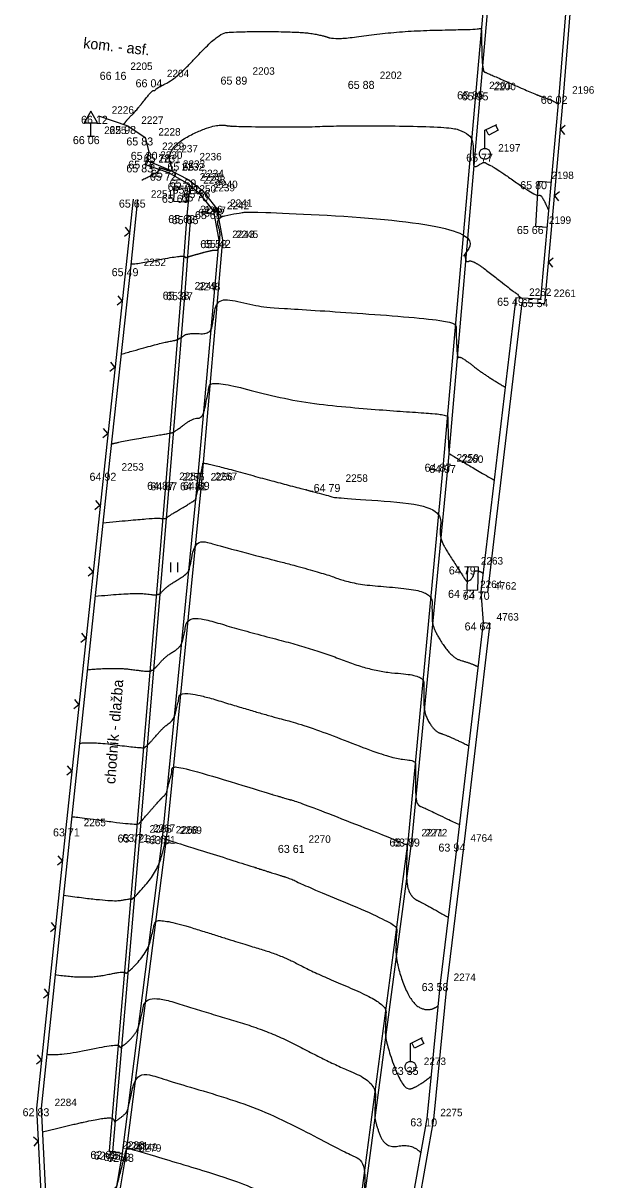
# Model space of a CAD drawing. Extents: x -704017 to -701500, y -1008977 to -1008450.
# Drawn here: x -701685.16 to -701663.76, y -1008748.42 to -1008705.05 of the extents above; entities that cross this region are included whole.
import ezdxf

# ---------------------------------------------------------------- set-up
doc = ezdxf.new("R2010")
doc.units = 0
for name, color, linetype in [('Z_body', 7, 'Continuous'), ('Z_body_cisla', 7, 'Continuous'), ('Z_body_vysky', 7, 'Continuous'), ('Z_chodnik', 7, 'Continuous'), ('Z_dopravni_znaceni', 7, 'Continuous'), ('Z_komunikace', 7, 'Continuous'), ('Z_obruby', 7, 'Continuous'), ('Z_oploceni', 7, 'Continuous'), ('Z_popis', 7, 'Continuous'), ('Z_site_znaky_nerozlisene', 7, 'Continuous'), ('Z_site_znaky_pilire', 7, 'Continuous'), ('Z_site_znaky_VO', 7, 'Continuous'), ('Z_vrstevnice_hlavni', 7, 'Continuous'), ('Z_vrstevnice_vedlejsi', 7, 'Continuous'), ('Z_vstupy', 7, 'Continuous')]:
    doc.layers.add(name, color=color, linetype=linetype)

# ---------------------------------------------------------------- blocks, each defined once
blk = doc.blocks.new('POINT_DISPLAY')
blk.add_line((0, 0), (0, 0))
blk = doc.blocks.new('Z212')
for p, q in [((-0.17, 0.17), (0, 0)), ((0, 0), (0.17, 0.17))]:
    blk.add_line(p, q)
blk = doc.blocks.new('Z306')
for p, q in [((-0.13, 0.17), (-0.13, -0.2)), ((0.13, 0.17), (0.13, -0.2))]:
    blk.add_line(p, q)
blk = doc.blocks.new('Z13')
for p, q in [((0, 0.88), (0.45, 1.1)), ((0, 0.2), (0, 0.88)), ((0.15, 0.7), (0.05, 0.9)), ((0.5, 0.88), (0.15, 0.7)), ((0.4, 1.07), (0.5, 0.88)), ((-0.2, 0.05), (-0.15, 0.15)), ((-0.2, -0.05), (-0.2, 0.05)), ((-0.15, 0.15), (-0.05, 0.2)), ((-0.05, 0.2), (0.05, 0.2)), ((0.05, 0.2), (0.15, 0.15)), ((0.15, 0.15), (0.2, 0.05)), ((0.2, 0.05), (0.2, -0.05)), ((-0.15, -0.15), (-0.2, -0.05)), ((-0.05, -0.2), (-0.15, -0.15)), ((0.05, -0.2), (-0.05, -0.2)), ((0.15, -0.15), (0.05, -0.2)), ((0.2, -0.05), (0.15, -0.15))]:
    blk.add_line(p, q)
blk = doc.blocks.new('Z527')
for p, q in [((0, 0.93), (-0.25, 0.5)), ((0.25, 0.5), (0, 0.93)), ((-0.25, 0.5), (0.25, 0.5)), ((0, 0), (0, 0.5)), ((-0.13, 0), (0.13, 0))]:
    blk.add_line(p, q)
blk = doc.blocks.new('Z608')
for p, q in [((0.25, 0.25), (-0.25, 0.25)), ((-0.25, 0.25), (-0.25, -0.25)), ((0.25, -0.25), (0.25, 0.25)), ((-0.25, -0.25), (0.25, -0.25))]:
    blk.add_line(p, q)

msp = doc.modelspace()

# ---------------------------------------------------------------- linework, layer by layer
at = {"layer": 'Z_chodnik'}
for p, q in [((-701678.91, -1008711.15), (-701679.02, -1008712.25)), ((-701679.02, -1008712.25), (-701679.23, -1008715.12)), ((-701679.23, -1008715.12), (-701679.81, -1008722.25)), ((-701679.81, -1008722.25), (-701680.92, -1008735.47)), ((-701680.92, -1008735.47), (-701681.94, -1008747.33)), ((-701681.94, -1008747.33), (-701681.81, -1008747.36)), ((-701681.81, -1008747.36), (-701681.45, -1008747.41))]:
    msp.add_line(p, q, dxfattribs=at)
at = {"layer": 'Z_komunikace'}
for p, q in [((-701667.07, -1008694.95), (-701668.19, -1008707.61)), ((-701668.19, -1008707.61), (-701669.41, -1008721.57)), ((-701682.34, -1008708.53), (-701681.23, -1008708.91)), ((-701681.23, -1008708.91), (-701680.59, -1008709.34)), ((-701680.59, -1008709.34), (-701680.45, -1008709.88)), ((-701680.45, -1008709.88), (-701680.52, -1008710.21)), ((-701680.52, -1008710.21), (-701679.67, -1008710.55)), ((-701679.67, -1008710.55), (-701678.97, -1008710.91)), ((-701678.97, -1008710.91), (-701678.45, -1008711.31)), ((-701678.45, -1008711.31), (-701677.9, -1008712.01)), ((-701677.9, -1008712.01), (-701677.68, -1008713.18)), ((-701677.68, -1008713.18), (-701678.47, -1008722.25)), ((-701669.41, -1008721.57), (-701670.73, -1008735.62)), ((-701678.47, -1008722.25), (-701679.79, -1008735.53)), ((-701679.79, -1008735.53), (-701681.31, -1008747.44)), ((-701670.73, -1008735.62), (-701672.65, -1008750.2)), ((-701681.31, -1008747.44), (-701682.65, -1008755.48))]:
    msp.add_line(p, q, dxfattribs=at)
at = {"layer": 'Z_obruby'}
for p, q in [((-701666.92, -1008694.96), (-701668.02, -1008707.65)), ((-701668.02, -1008707.65), (-701669.24, -1008721.62)), ((-701680.59, -1008710.35), (-701680.52, -1008710.21)), ((-701680.59, -1008710.35), (-701679.71, -1008710.66)), ((-701679.71, -1008710.66), (-701679.04, -1008711.04)), ((-701678.91, -1008711.15), (-701679.04, -1008711.04)), ((-701678.55, -1008711.44), (-701678.91, -1008711.15)), ((-701678.55, -1008711.44), (-701678.02, -1008712.1)), ((-701678.89, -1008712.29), (-701679.1, -1008715.14)), ((-701678.89, -1008712.29), (-701679.02, -1008712.25)), ((-701678.02, -1008712.1), (-701677.82, -1008713.19)), ((-701677.82, -1008713.19), (-701678.63, -1008722.27)), ((-701679.1, -1008715.14), (-701679.69, -1008722.27)), ((-701669.24, -1008721.62), (-701670.59, -1008735.62)), ((-701679.69, -1008722.27), (-701680.79, -1008735.45)), ((-701678.63, -1008722.27), (-701679.94, -1008735.5)), ((-701680.79, -1008735.45), (-701681.81, -1008747.36)), ((-701679.94, -1008735.5), (-701681.45, -1008747.41)), ((-701670.59, -1008735.62), (-701672.52, -1008750.23)), ((-701681.45, -1008747.41), (-701682.8, -1008755.48))]:
    msp.add_line(p, q, dxfattribs=at)
at = {"layer": 'Z_oploceni'}
for p, q in [((-701664.12, -1008695.93), (-701665.08, -1008707.78)), ((-701663.95, -1008695.95), (-701664.91, -1008707.79)), ((-701665.08, -1008707.78), (-701665.77, -1008715.4)), ((-701664.91, -1008707.79), (-701665.61, -1008715.58)), ((-701681.04, -1008711.65), (-701681.31, -1008714.22)), ((-701680.87, -1008711.67), (-701681.14, -1008714.24)), ((-701681.31, -1008714.22), (-701682.14, -1008721.89)), ((-701681.14, -1008714.24), (-701681.97, -1008721.91)), ((-701666.69, -1008715.35), (-701668, -1008726.37)), ((-701666.46, -1008715.54), (-701667.75, -1008726.4)), ((-701665.77, -1008715.4), (-701666.69, -1008715.35)), ((-701665.61, -1008715.58), (-701666.46, -1008715.54)), ((-701682.14, -1008721.89), (-701683.56, -1008735.22)), ((-701681.97, -1008721.91), (-701683.39, -1008735.24)), ((-701667.75, -1008726.4), (-701668, -1008726.37)), ((-701667.91, -1008727.52), (-701668.89, -1008735.81)), ((-701667.66, -1008727.55), (-701668.64, -1008735.84)), ((-701667.91, -1008727.52), (-701667.66, -1008727.55)), ((-701683.56, -1008735.22), (-701684.66, -1008745.73)), ((-701683.39, -1008735.24), (-701684.48, -1008745.73)), ((-701668.89, -1008735.81), (-701669.52, -1008741.04)), ((-701668.64, -1008735.84), (-701669.27, -1008741.07)), ((-701669.52, -1008741.04), (-701670.02, -1008746.11)), ((-701669.27, -1008741.07), (-701669.77, -1008746.14)), ((-701684.66, -1008745.73), (-701684.28, -1008753.26)), ((-701684.48, -1008745.73), (-701684.11, -1008753.25)), ((-701670.02, -1008746.11), (-701671.15, -1008752.41)), ((-701669.77, -1008746.14), (-701670.9, -1008752.44))]:
    msp.add_line(p, q, dxfattribs=at)
at = {"layer": 'Z_site_znaky_pilire'}
for p, q in [((-701665.85, -1008710.98), (-701665.95, -1008712.66)), ((-701665.85, -1008710.98), (-701665.37, -1008711.02)), ((-701665.95, -1008712.66), (-701665.53, -1008712.7)), ((-701668.5, -1008725.42), (-701668.53, -1008726.3)), ((-701668.5, -1008725.42), (-701668.1, -1008725.43)), ((-701668.1, -1008725.43), (-701668.13, -1008726.31)), ((-701668.53, -1008726.3), (-701668.13, -1008726.31))]:
    msp.add_line(p, q, dxfattribs=at)
at = {"layer": 'Z_vrstevnice_hlavni'}
for points in [[(-701681.389, -1008708.856), (-701681.276, -1008708.684), (-701680.91, -1008708.327), (-701680.331, -1008707.575), (-701680.219, -1008707.592), (-701680.145, -1008707.48), (-701679.414, -1008707.133), (-701677.87, -1008705.465), (-701677.285, -1008705.369), (-701674.815, -1008705.372), (-701673.929, -1008705.509), (-701673.45, -1008705.689), (-701671.014, -1008705.341), (-701668.101, -1008705.288), (-701667.98, -1008705.236), (-701667.978, -1008705.502), (-701667.951, -1008706.857), (-701667.776, -1008706.918), (-701665.92, -1008707.743), (-701665.302, -1008707.954), (-701665.15, -1008708.071), (-701665.128, -1008708.051), (-701665.109, -1008708.098)], [(-701681.854, -1008720.834), (-701681.493, -1008720.729), (-701679.662, -1008720.433), (-701679.625, -1008720.401), (-701679.537, -1008720.416), (-701678.789, -1008719.851), (-701678.416, -1008719.874), (-701678.23, -1008718.906), (-701678.135, -1008718.398), (-701674.94, -1008719.28), (-701671.365, -1008719.587), (-701669.248, -1008719.718), (-701669.243, -1008719.894), (-701669.203, -1008721.192), (-701669.188, -1008721.182), (-701669.093, -1008721.258), (-701667.503, -1008722.185)], [(-701683.05, -1008732.045), (-701682.495, -1008731.993), (-701680.65, -1008732.251), (-701680.545, -1008732.15), (-701680.515, -1008732.155), (-701679.863, -1008731.405), (-701679.514, -1008731.2), (-701679.353, -1008730.532), (-701679.242, -1008730.015), (-701676.228, -1008730.945), (-701674.501, -1008731.388), (-701671.37, -1008732.623), (-701670.454, -1008732.682), (-701670.444, -1008732.937), (-701670.453, -1008734.194), (-701670.32, -1008734.4), (-701670.197, -1008734.432), (-701668.806, -1008735.099)], [(-701684.269, -1008743.704), (-701683.8, -1008743.77), (-701681.594, -1008743.304), (-701681.519, -1008743.471), (-701681.473, -1008743.427), (-701681.22, -1008743.24), (-701680.87, -1008742.838), (-701680.741, -1008742.338), (-701680.543, -1008741.427), (-701678.388, -1008742.111), (-701675.829, -1008742.87), (-701673.643, -1008744.035), (-701671.932, -1008744.747), (-701671.972, -1008745.755), (-701671.987, -1008746.191), (-701671.594, -1008747.249), (-701670.588, -1008747.046), (-701670.251, -1008747.396)]]:
    msp.add_open_spline(points, degree=2, dxfattribs=at)
at = {"layer": 'Z_vrstevnice_vedlejsi'}
for points in [[(-701680.714, -1008710.937), (-701679.95, -1008710.575), (-701680.115, -1008710.435), (-701679.686, -1008710.594), (-701679.592, -1008710.59), (-701679.567, -1008710.505), (-701679.735, -1008710.042), (-701679.363, -1008709.48), (-701678.221, -1008708.938), (-701677.65, -1008708.863), (-701677.378, -1008708.933), (-701674.316, -1008708.95), (-701673.813, -1008708.904), (-701670.397, -1008708.905), (-701668.314, -1008709.034), (-701668.277, -1008710.228), (-701668.269, -1008710.501), (-701667.885, -1008710.242), (-701667.767, -1008710.336), (-701667.505, -1008710.443), (-701665.886, -1008711.58), (-701665.733, -1008711.44), (-701665.468, -1008712.066)], [(-701681.123, -1008714.079), (-701680.989, -1008714.098), (-701679.129, -1008713.742), (-701679.079, -1008713.862), (-701679.002, -1008713.817), (-701678.06, -1008713.556), (-701677.854, -1008713.568), (-701677.843, -1008713.514), (-701677.782, -1008713.187), (-701677.798, -1008712.804), (-701677.856, -1008712.244), (-701676.743, -1008712.143), (-701675.914, -1008712.144), (-701668.626, -1008712.596), (-701668.599, -1008713.45), (-701668.58, -1008714.065), (-701668.319, -1008713.889), (-701666.731, -1008715.157), (-701666.646, -1008715.192), (-701666.506, -1008715.36)], [(-701681.489, -1008717.469), (-701680.004, -1008717.039), (-701679.378, -1008716.937), (-701679.27, -1008716.846), (-701679.242, -1008716.851), (-701678.999, -1008716.668), (-701678.135, -1008716.721), (-701678.037, -1008716.21), (-701677.864, -1008715.292), (-701676.571, -1008715.649), (-701675.124, -1008715.773), (-701668.937, -1008716.157), (-701668.921, -1008716.672), (-701668.891, -1008717.629), (-701668.754, -1008717.535), (-701667.867, -1008718.244), (-701667.088, -1008718.698)], [(-701682.17, -1008723.783), (-701680.18, -1008723.594), (-701679.926, -1008723.629), (-701679.911, -1008723.616), (-701679.804, -1008723.633), (-701679.714, -1008723.53), (-701678.695, -1008722.932), (-701678.684, -1008722.882), (-701678.55, -1008722.26), (-701678.424, -1008721.603), (-701678.405, -1008721.505), (-701675.53, -1008722.298), (-701673.617, -1008722.789), (-701673.459, -1008722.851), (-701669.554, -1008723.103), (-701669.513, -1008724.187), (-701669.515, -1008724.472), (-701668.589, -1008725.91), (-701668.52, -1008726.007), (-701668.278, -1008725.842), (-701668.23, -1008725.49), (-701667.917, -1008725.673)], [(-701682.463, -1008726.537), (-701680.952, -1008726.393), (-701680.167, -1008726.503), (-701680.123, -1008726.46), (-701680.041, -1008726.474), (-701679.763, -1008726.155), (-701678.968, -1008725.688), (-701678.907, -1008725.432), (-701678.683, -1008724.388), (-701677.853, -1008724.644), (-701673.912, -1008725.655), (-701672.763, -1008726.109), (-701669.854, -1008726.296), (-701669.824, -1008727.103), (-701669.828, -1008727.713), (-701669.094, -1008728.852), (-701668.41, -1008729.032), (-701668.106, -1008729.178)], [(-701682.756, -1008729.291), (-701681.723, -1008729.193), (-701680.408, -1008729.377), (-701680.334, -1008729.305), (-701680.278, -1008729.314), (-701679.813, -1008728.78), (-701679.241, -1008728.444), (-701679.13, -1008727.982), (-701678.962, -1008727.202), (-701677.04, -1008727.795), (-701674.206, -1008728.522), (-701672.066, -1008729.366), (-701670.154, -1008729.489), (-701670.134, -1008730.02), (-701670.14, -1008730.953), (-701669.707, -1008731.626), (-701669.304, -1008731.732), (-701668.456, -1008732.139)], [(-701683.343, -1008734.799), (-701683.267, -1008734.792), (-701680.891, -1008735.125), (-701680.756, -1008734.995), (-701680.752, -1008734.996), (-701679.912, -1008734.03), (-701679.787, -1008733.957), (-701679.576, -1008733.082), (-701679.522, -1008732.829), (-701675.415, -1008734.096), (-701674.795, -1008734.255), (-701671.259, -1008735.65), (-701670.761, -1008735.857), (-701670.762, -1008735.883), (-701670.81, -1008737.283), (-701670.603, -1008737.839), (-701670.107, -1008738.068), (-701669.223, -1008738.57)], [(-701683.65, -1008737.743), (-701681.8, -1008738.006), (-701681.126, -1008737.864), (-701681.103, -1008737.915), (-701680.992, -1008737.81), (-701680.917, -1008737.754), (-701680.108, -1008736.823), (-701679.809, -1008735.663), (-701679.805, -1008735.646), (-701675.578, -1008736.987), (-701675.117, -1008737.124), (-701674.723, -1008737.334), (-701671.151, -1008738.82), (-701671.165, -1008739.174), (-701671.202, -1008740.252), (-701670.626, -1008741.802), (-701669.91, -1008742.132), (-701669.603, -1008741.885)], [(-701683.96, -1008740.723), (-701682.8, -1008740.888), (-701681.36, -1008740.584), (-701681.311, -1008740.693), (-701681.233, -1008740.618), (-701681.069, -1008740.497), (-701680.489, -1008739.831), (-701680.275, -1008739.001), (-701680.174, -1008738.536), (-701676.983, -1008739.549), (-701675.473, -1008739.997), (-701674.183, -1008740.685), (-701671.542, -1008741.784), (-701671.569, -1008742.464), (-701671.594, -1008743.222), (-701670.912, -1008745.057), (-701670.392, -1008744.952), (-701669.864, -1008744.526)], [(-701684.436, -1008746.615), (-701683.464, -1008746.37), (-701681.828, -1008746.024), (-701681.727, -1008746.249), (-701681.714, -1008746.236), (-701681.371, -1008745.984), (-701681.252, -1008745.846), (-701681.208, -1008745.675), (-701680.912, -1008744.318), (-701679.793, -1008744.673), (-701676.185, -1008745.743), (-701673.103, -1008747.386), (-701672.322, -1008747.711), (-701672.375, -1008749.045), (-701672.379, -1008749.161), (-701672.275, -1008749.441), (-701672.009, -1008749.387), (-701670.827, -1008750.61)], [(-701684.3, -1008749.379), (-701682.528, -1008748.933), (-701682.5, -1008749.127), (-701682.129, -1008748.901), (-701681.669, -1008748.719), (-701681.617, -1008748.536), (-701681.33, -1008747.436), (-701681.28, -1008747.209), (-701681.198, -1008747.235), (-701676.542, -1008748.616), (-701673.887, -1008750.031), (-701672.739, -1008750.734), (-701672.801, -1008751.466), (-701672.878, -1008752.366), (-701672.784, -1008752.385), (-701672.663, -1008752.511), (-701671.26, -1008753.31)]]:
    msp.add_open_spline(points, degree=2, dxfattribs=at)
at = {"layer": 'Z_vstupy'}
msp.add_line((-701668, -1008726.37), (-701667.91, -1008727.52), dxfattribs=at)

# ---------------------------------------------------------------- block references
at = {"layer": 'Z_body'}
for p in [(-701681.64, -1008706.88), (-701680.27, -1008707.16), (-701677.06, -1008707.06), (-701672.29, -1008707.22), (-701668.19, -1008707.61), (-701668.02, -1008707.65), (-701665.08, -1008707.78), (-701682.34, -1008708.53), (-701681.23, -1008708.91), (-701682.62, -1008709.29), (-701680.59, -1008709.34), (-701680.45, -1008709.88), (-701680.52, -1008710.21), (-701679.94, -1008709.97), (-701679.05, -1008710.28), (-701667.85, -1008709.95), (-701680.59, -1008710.35), (-701679.71, -1008710.66), (-701679.67, -1008710.55), (-701679.04, -1008711.04), (-701678.97, -1008710.91), (-701678.91, -1008711.15), (-701665.85, -1008710.98), (-701679.26, -1008711.49), (-701678.55, -1008711.44), (-701678.45, -1008711.31), (-701680.87, -1008711.67), (-701677.9, -1008712.01), (-701679.02, -1008712.25), (-701678.89, -1008712.29), (-701678.02, -1008712.1), (-701665.95, -1008712.66), (-701677.82, -1008713.19), (-701677.68, -1008713.18), (-701681.14, -1008714.24), (-701679.23, -1008715.12), (-701679.1, -1008715.14), (-701666.69, -1008715.35), (-701665.77, -1008715.4), (-701669.41, -1008721.57), (-701681.97, -1008721.91), (-701669.24, -1008721.62), (-701679.81, -1008722.25), (-701679.69, -1008722.27), (-701678.63, -1008722.27), (-701678.47, -1008722.25), (-701673.57, -1008722.33), (-701668.5, -1008725.42), (-701668.53, -1008726.3), (-701668, -1008726.37), (-701667.91, -1008727.52), (-701683.39, -1008735.24), (-701680.92, -1008735.47), (-701680.79, -1008735.45), (-701679.94, -1008735.5), (-701679.79, -1008735.53), (-701674.96, -1008735.86), (-701670.73, -1008735.62), (-701670.59, -1008735.62), (-701668.89, -1008735.81), (-701669.52, -1008741.04), (-701670.64, -1008744.18), (-701684.48, -1008745.73), (-701670.02, -1008746.11), (-701681.94, -1008747.33), (-701681.81, -1008747.36), (-701681.45, -1008747.41), (-701681.31, -1008747.44)]:
    msp.add_blockref('POINT_DISPLAY', p, dxfattribs=at)
at = {"layer": 'Z_dopravni_znaceni'}
msp.add_blockref('Z527', (-701682.62, -1008709.29), dxfattribs=at)
at = {"layer": 'Z_oploceni'}
for p, rotation in [((-701665.02, -1008709.04), -95.19999999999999), ((-701665.24, -1008711.53), -95.19999999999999), ((-701681.17, -1008712.89), 84), ((-701665.47, -1008714.02), -95.19999999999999), ((-701681.45, -1008715.46), 83.8), ((-701681.72, -1008717.95), 83.8), ((-701681.99, -1008720.44), 83.8), ((-701682.28, -1008723.13), 83.9), ((-701682.54, -1008725.62), 83.9), ((-701682.81, -1008728.11), 83.9), ((-701683.07, -1008730.59), 83.9), ((-701683.34, -1008733.08), 83.9), ((-701683.69, -1008736.46), 84.1), ((-701683.95, -1008738.95), 84.1), ((-701684.21, -1008741.44), 84.1), ((-701684.47, -1008743.92), 84.1), ((-701684.59, -1008746.97), 92.8)]:
    msp.add_blockref('Z212', p, dxfattribs=dict(at, rotation=rotation))
at = {"layer": 'Z_popis'}
msp.add_blockref('Z306', (-701679.5, -1008725.44), dxfattribs=at)
at = {"layer": 'Z_site_znaky_nerozlisene', "rotation": -3.600000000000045}
msp.add_blockref('Z608', (-701679.26, -1008711.49), dxfattribs=at)
at = {"layer": 'Z_site_znaky_VO'}
for p in [(-701667.85, -1008709.95), (-701670.64, -1008744.18)]:
    msp.add_blockref('Z13', p, dxfattribs=at)

# ---------------------------------------------------------------- texts
at = {"layer": 'Z_body_cisla'}
for s, p in [('2205', (-701681.14, -1008706.81)), ('2204', (-701679.77, -1008707.08)), ('2203', (-701676.56, -1008706.99)), ('2202', (-701671.79, -1008707.15)), ('2201', (-701667.69, -1008707.53)), ('2200', (-701667.52, -1008707.57)), ('2196', (-701664.58, -1008707.7)), ('2226', (-701681.84, -1008708.45)), ('2227', (-701680.73, -1008708.83)), ('2225', (-701682.12, -1008709.21)), ('2228', (-701680.09, -1008709.27)), ('2230', (-701680.02, -1008710.14)), ('2229', (-701679.95, -1008709.81)), ('2237', (-701679.44, -1008709.9)), ('2197', (-701667.35, -1008709.87)), ('2231', (-701680.09, -1008710.28)), ('2232', (-701679.21, -1008710.58)), ('2233', (-701679.17, -1008710.48)), ('2236', (-701678.55, -1008710.2)), ('2235', (-701678.54, -1008710.96)), ('2234', (-701678.47, -1008710.83)), ('2198', (-701665.35, -1008710.9)), ('2250', (-701678.76, -1008711.41)), ('2238', (-701678.41, -1008711.07)), ('2239', (-701678.05, -1008711.36)), ('2240', (-701677.95, -1008711.24)), ('2251', (-701680.37, -1008711.6)), ('2246', (-701678.52, -1008712.18)), ('2247', (-701678.39, -1008712.21)), ('2242', (-701677.52, -1008712.03)), ('2241', (-701677.4, -1008711.94)), ('2199', (-701665.45, -1008712.58)), ('2243', (-701677.32, -1008713.11)), ('2245', (-701677.18, -1008713.11)), ('2252', (-701680.64, -1008714.16)), ('2249', (-701678.73, -1008715.04)), ('2248', (-701678.6, -1008715.07)), ('2262', (-701666.19, -1008715.28)), ('2261', (-701665.27, -1008715.32)), ('2253', (-701681.47, -1008721.83)), ('2259', (-701668.91, -1008721.49)), ('2260', (-701668.74, -1008721.54)), ('2254', (-701679.31, -1008722.18)), ('2255', (-701679.19, -1008722.2)), ('2256', (-701678.13, -1008722.2)), ('2257', (-701677.97, -1008722.18)), ('2258', (-701673.07, -1008722.25)), ('2263', (-701668, -1008725.35)), ('2264', (-701668.03, -1008726.23)), ('4762', (-701667.5, -1008726.29)), ('4763', (-701667.41, -1008727.45)), ('2265', (-701682.89, -1008735.16)), ('2266', (-701680.42, -1008735.4)), ('2267', (-701680.29, -1008735.37)), ('2268', (-701679.44, -1008735.43)), ('2269', (-701679.29, -1008735.45)), ('2271', (-701670.23, -1008735.54)), ('2272', (-701670.09, -1008735.54)), ('4764', (-701668.39, -1008735.74)), ('2270', (-701674.46, -1008735.78)), ('2274', (-701669.02, -1008740.96)), ('2273', (-701670.14, -1008744.11)), ('2284', (-701683.98, -1008745.65)), ('2275', (-701669.52, -1008746.03)), ('2280', (-701681.44, -1008747.25)), ('2281', (-701681.31, -1008747.28)), ('4749', (-701680.95, -1008747.33)), ('2279', (-701680.81, -1008747.36))]:
    msp.add_text(s, height=0.28, dxfattribs=at).set_placement(p)
at = {"layer": 'Z_body_vysky'}
for s, p in [('66 16', (-701682.29, -1008707.18)), ('66 04', (-701680.945, -1008707.46)), ('65 89', (-701677.76, -1008707.36)), ('65 88', (-701672.99, -1008707.52)), ('65 85', (-701668.89, -1008707.91)), ('65 95', (-701668.72, -1008707.95)), ('66 02', (-701665.755, -1008708.08)), ('66 12', (-701682.99, -1008708.83)), ('65 98', (-701681.93, -1008709.21)), ('66 06', (-701683.295, -1008709.59)), ('65 83', (-701681.29, -1008709.64)), ('65 80', (-701681.125, -1008710.18)), ('65 78', (-701681.22, -1008710.51)), ('65 78', (-701680.64, -1008710.27)), ('65 65', (-701679.75, -1008710.58)), ('65 77', (-701668.55, -1008710.25)), ('65 83', (-701681.29, -1008710.65)), ('65 72', (-701680.41, -1008710.96)), ('65 77', (-701680.37, -1008710.85)), ('65 74', (-701679.74, -1008711.34)), ('65 59', (-701679.67, -1008711.21)), ('65 71', (-701679.56, -1008711.45)), ('65 80', (-701666.525, -1008711.28)), ('65 63', (-701679.96, -1008711.79)), ('65 70', (-701679.225, -1008711.74)), ('65 56', (-701679.15, -1008711.61)), ('65 65', (-701681.57, -1008711.97)), ('65 52', (-701678.6, -1008712.31)), ('65 63', (-701679.72, -1008712.55)), ('65 65', (-701679.59, -1008712.59)), ('65 65', (-701678.72, -1008712.4)), ('65 66', (-701666.65, -1008712.96)), ('65 53', (-701678.52, -1008713.49)), ('65 42', (-701678.38, -1008713.48)), ('65 49', (-701681.84, -1008714.54)), ('65 38', (-701679.93, -1008715.42)), ('65 37', (-701679.8, -1008715.44)), ('65 49', (-701667.39, -1008715.65)), ('65 54', (-701666.47, -1008715.7)), ('64 87', (-701670.11, -1008721.87)), ('64 97', (-701669.94, -1008721.92)), ('64 92', (-701682.67, -1008722.21)), ('64 87', (-701680.51, -1008722.55)), ('64 87', (-701680.39, -1008722.57)), ('64 81', (-701679.28, -1008722.57)), ('64 69', (-701679.17, -1008722.55)), ('64 79', (-701674.27, -1008722.63)), ('64 79', (-701669.2, -1008725.72)), ('64 73', (-701669.23, -1008726.6)), ('64 70', (-701668.675, -1008726.67)), ('64 64', (-701668.61, -1008727.82)), ('63 71', (-701684.04, -1008735.54)), ('63 72', (-701681.62, -1008735.77)), ('63 71', (-701681.44, -1008735.75)), ('63 61', (-701680.59, -1008735.8)), ('63 51', (-701680.44, -1008735.83)), ('63 61', (-701675.61, -1008736.16)), ('63 77', (-701671.43, -1008735.92)), ('63 89', (-701671.29, -1008735.92)), ('63 94', (-701669.59, -1008736.11)), ('63 58', (-701670.22, -1008741.34)), ('63 35', (-701671.34, -1008744.48)), ('62 83', (-701685.18, -1008746.03)), ('63 10', (-701670.645, -1008746.41)), ('62 63', (-701682.64, -1008747.63)), ('62 65', (-701682.51, -1008747.66)), ('62 62', (-701682.15, -1008747.71)), ('62 48', (-701682.01, -1008747.74))]:
    msp.add_text(s, height=0.3, dxfattribs=at).set_placement(p)
at = {"layer": 'Z_popis'}
for s, rotation, p in [('kom. - asf.', 353.7, (-701682.92, -1008705.99)), ('chodník - dlažba', 85.5, (-701681.71, -1008733.59))]:
    msp.add_text(s, height=0.4, rotation=rotation, dxfattribs=at).set_placement(p)

doc.saveas('drawing.dxf')
